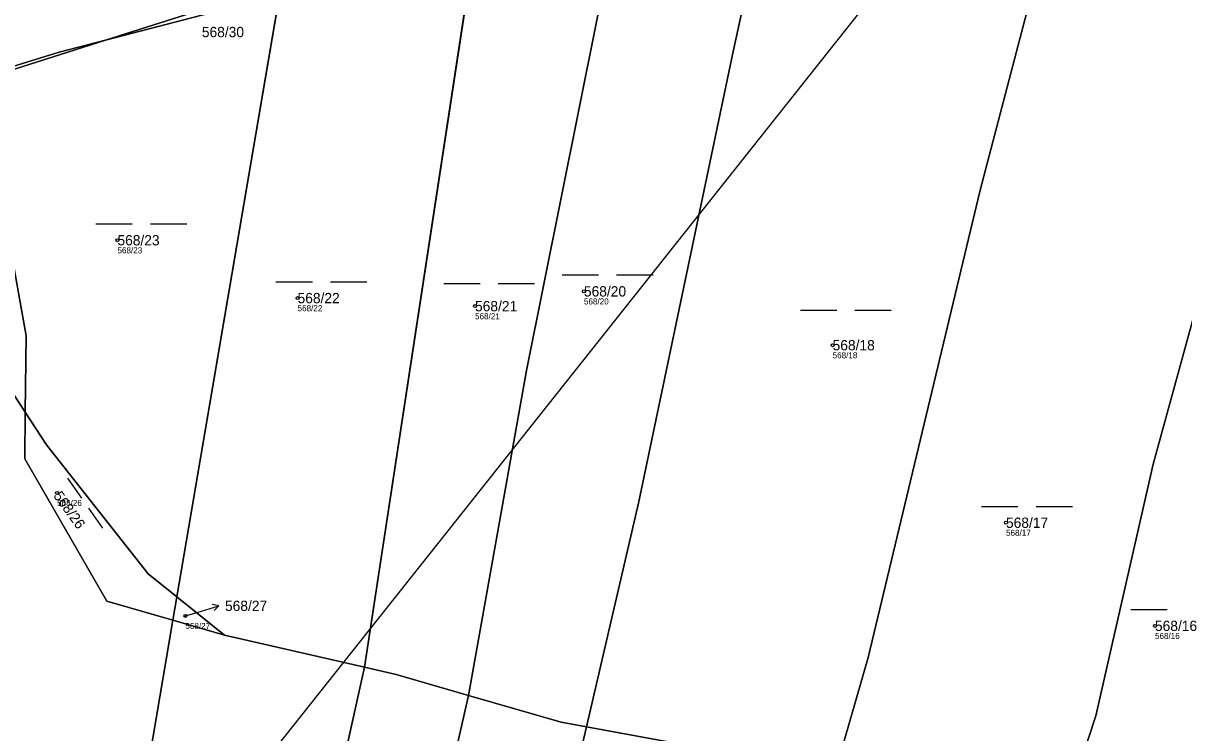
# Model space of a CAD drawing. Extents: x -732749 to -730903, y -1025757 to -1023435.
# Drawn here: x -731803.8 to -731612.3, y -1024340.6 to -1024223.6 of the extents above; entities that cross this region are included whole.
import ezdxf

# ---------------------------------------------------------------- set-up
doc = ezdxf.new("R2010")
doc.units = 0
for name, color, linetype in [('Definiční body', 7, 'Continuous'), ('Hranice parcel', 7, 'Continuous'), ('Parcelní čísla', 7, 'Continuous'), ('Polygon parcely', 7, 'Continuous'), ('Pop  PČ popisy', 7, 'Continuous'), ('Poz předměty', 7, 'Continuous'), ('Značky kultur', 7, 'Continuous')]:
    doc.layers.add(name, color=color, linetype=linetype)

msp = doc.modelspace()

# ---------------------------------------------------------------- linework, layer by layer
at = {"layer": 'Definiční body'}
for centre in [(-731788.21, -1024259.36), (-731711.27, -1024267.79), (-731758.5, -1024268.9), (-731729.23, -1024270.23), (-731670.25, -1024276.67), (-731798.17, -1024301.03), (-731641.65, -1024305.95), (-731777, -1024321.32), (-731617.08, -1024322.96)]:
    msp.add_circle(centre, 0.25, dxfattribs=at)
at = {"layer": 'Hranice parcel'}
for p, q in [((-731729.52, -1024212.19), (-731747.47, -1024329.77)), ((-731761.19, -1024217.13), (-731790.16, -1024226.37)), ((-731761.43, -1024218.53), (-731778.44, -1024318.15)), ((-731779.1, -1024322.02), (-731778.44, -1024318.15)), ((-731778.44, -1024318.15), (-731770.57, -1024324.47)), ((-731779.1, -1024322.02), (-731770.57, -1024324.47)), ((-731770.57, -1024324.47), (-731747.47, -1024329.77)), ((-731747.47, -1024329.77), (-731759.09, -1024382.25)), ((-731735.44, -1024356.95), (-731730.32, -1024334.42)), ((-731715.1, -1024357.61), (-731710.83, -1024339.62)), ((-731710.83, -1024339.62), (-731697.36, -1024342.07))]:
    msp.add_line(p, q, dxfattribs=at)
for points in [[(-731591.95, -1024203.79), (-731617.38, -1024296.29), (-731626.82, -1024337.82), (-731646.57, -1024397.91), (-731664.24, -1024469.88)], [(-731634.3, -1024206.79), (-731645.91, -1024251.08), (-731664.41, -1024328.19), (-731674.52, -1024363.29), (-731680.24, -1024376.54), (-731681.24, -1024379.87)], [(-731706.41, -1024209.34), (-731720.74, -1024280.87), (-731730.32, -1024334.42)], [(-731683.09, -1024211.86), (-731686.67, -1024228.22), (-731702.25, -1024302.71), (-731710.83, -1024339.62)], [(-731761.43, -1024218.53), (-731770.08, -1024221.15), (-731790.16, -1024226.37)], [(-731790.16, -1024226.37), (-731797.81, -1024228.36), (-731825.8, -1024236.96), (-731814.77, -1024270.31), (-731803.41, -1024287.73)], [(-731790.16, -1024226.37), (-731797.6, -1024228.74), (-731806.39, -1024231.54), (-731810.08, -1024237.21), (-731803.28, -1024275.13), (-731803.41, -1024287.73)], [(-731803.41, -1024287.73), (-731803.5, -1024295.39), (-731789.97, -1024318.9), (-731779.1, -1024322.02)], [(-731803.41, -1024287.73), (-731799.91, -1024293.11), (-731783.14, -1024314.37), (-731778.44, -1024318.15)], [(-731791.21, -1024389.06), (-731785.59, -1024360.29), (-731779.1, -1024322.02)], [(-731747.47, -1024329.77), (-731742.25, -1024330.96), (-731730.32, -1024334.42)], [(-731730.32, -1024334.42), (-731715.01, -1024338.86), (-731710.83, -1024339.62)]]:
    msp.add_lwpolyline(points, dxfattribs=at)
at = {"layer": 'Polygon parcely'}
msp.add_lwpolyline([(-731785.59, -1024360.29), (-731779.1, -1024322.02), (-731789.97, -1024318.9), (-731803.5, -1024295.39), (-731803.41, -1024287.73), (-731814.77, -1024270.31), (-731825.8, -1024236.96), (-731797.81, -1024228.36), (-731790.16, -1024226.37), (-731761.19, -1024217.13), (-731757.54, -1024196.91), (-731779.74, -1024202.48), (-731801.63, -1024211.67), (-731837.84, -1024219.89), (-731852.81, -1024217.16), (-731853.6, -1024246.75), (-731852.94, -1024254.38), (-731850.98, -1024269.43), (-731840.81, -1024326.71), (-731842.06, -1024359.44)], dxfattribs=at)
for points in [[(-731681.24, -1024379.87), (-731681.58, -1024388.61), (-731681, -1024402.03), (-731679.07, -1024434.31), (-731671.48, -1024456.9), (-731664.24, -1024469.88), (-731646.57, -1024397.91), (-731626.82, -1024337.82), (-731617.38, -1024296.29), (-731591.95, -1024203.79), (-731620.23, -1024203), (-731634.3, -1024206.79), (-731645.91, -1024251.08), (-731664.41, -1024328.19), (-731674.52, -1024363.29), (-731680.24, -1024376.54)], [(-731664.24, -1024469.88), (-731650.68, -1024494.17), (-731649.35, -1024497.24), (-731648.93, -1024498.21), (-731633.63, -1024425.93), (-731570.87, -1024204.37), (-731591.95, -1024203.79), (-731617.38, -1024296.29), (-731626.82, -1024337.82), (-731646.57, -1024397.91)], [(-731730.32, -1024334.42), (-731715.01, -1024338.86), (-731710.83, -1024339.62), (-731702.25, -1024302.71), (-731686.67, -1024228.22), (-731683.09, -1024211.86), (-731687.18, -1024211.88), (-731696.83, -1024207.67), (-731703.96, -1024208.55), (-731706.41, -1024209.34), (-731720.74, -1024280.87)], [(-731686.67, -1024228.22), (-731702.25, -1024302.71), (-731710.83, -1024339.62), (-731697.36, -1024342.07), (-731686.37, -1024344.07), (-731680.26, -1024350.64), (-731679.65, -1024355.98), (-731678.81, -1024363.23), (-731680.84, -1024376.75), (-731681.21, -1024379.22), (-731681.24, -1024379.87), (-731680.24, -1024376.54), (-731674.52, -1024363.29), (-731664.41, -1024328.19), (-731645.91, -1024251.08), (-731634.3, -1024206.79), (-731652.83, -1024211.78), (-731661.87, -1024211.8), (-731683.09, -1024211.86)], [(-731712.89, -1024211.43), (-731729.52, -1024212.19), (-731747.47, -1024329.77), (-731742.25, -1024330.96), (-731730.32, -1024334.42), (-731720.74, -1024280.87), (-731706.41, -1024209.34)], [(-731770.57, -1024324.47), (-731747.47, -1024329.77), (-731729.52, -1024212.19), (-731742.54, -1024212.78), (-731761.43, -1024218.53), (-731778.44, -1024318.15)], [(-731790.16, -1024226.37), (-731770.08, -1024221.15), (-731761.43, -1024218.53), (-731761.19, -1024217.13)], [(-731770.08, -1024221.15), (-731790.16, -1024226.37), (-731797.6, -1024228.74), (-731806.39, -1024231.54), (-731810.08, -1024237.21), (-731803.28, -1024275.13), (-731803.41, -1024287.73), (-731799.91, -1024293.11), (-731783.14, -1024314.37), (-731778.44, -1024318.15), (-731761.43, -1024218.53)], [(-731825.8, -1024236.96), (-731814.77, -1024270.31), (-731803.41, -1024287.73), (-731803.28, -1024275.13), (-731810.08, -1024237.21), (-731806.39, -1024231.54), (-731797.6, -1024228.74), (-731790.16, -1024226.37), (-731797.81, -1024228.36)], [(-731778.44, -1024318.15), (-731783.14, -1024314.37), (-731799.91, -1024293.11), (-731803.41, -1024287.73), (-731803.5, -1024295.39), (-731789.97, -1024318.9), (-731779.1, -1024322.02)], [(-731779.1, -1024322.02), (-731770.57, -1024324.47), (-731778.44, -1024318.15)], [(-731794.5, -1024400.13), (-731788.59, -1024404.16), (-731774.73, -1024407.46), (-731761.35, -1024380.37), (-731759.09, -1024382.25), (-731747.47, -1024329.77), (-731770.57, -1024324.47), (-731779.1, -1024322.02), (-731785.59, -1024360.29), (-731791.21, -1024389.06)], [(-731730.32, -1024334.42), (-731742.25, -1024330.96), (-731747.47, -1024329.77), (-731759.09, -1024382.25), (-731742.91, -1024386.11), (-731738.65, -1024361.61), (-731736.17, -1024360.15), (-731735.44, -1024356.95)], [(-731715.1, -1024357.61), (-731710.83, -1024339.62), (-731715.01, -1024338.86), (-731730.32, -1024334.42), (-731735.44, -1024356.95), (-731732.05, -1024357.71), (-731730.73, -1024356.93)], [(-731690.52, -1024345.82), (-731695.93, -1024342.86), (-731697.36, -1024342.07), (-731710.83, -1024339.62), (-731715.1, -1024357.61), (-731703.86, -1024358.1), (-731694.82, -1024361.33), (-731692.76, -1024355.18)]]:
    msp.add_lwpolyline(points, close=True, dxfattribs=at)
at = {"layer": 'Pop  PČ popisy'}
for p, q in [((-731774.34, -1024320.52), (-731771.47, -1024319.64)), ((-731771.47, -1024319.64), (-731772.57, -1024319.46)), ((-731771.47, -1024319.64), (-731772.28, -1024320.41)), ((-731777, -1024321.32), (-731774.34, -1024320.52))]:
    msp.add_line(p, q, dxfattribs=at)
at = {"layer": 'Poz předměty'}
msp.add_line((-731632.07, -1024179.24), (-731764.45, -1024345.99), dxfattribs=at)
at = {"layer": 'Značky kultur'}
for p, q in [((-731791.76, -1024256.66), (-731785.76, -1024256.66)), ((-731782.76, -1024256.66), (-731776.76, -1024256.66)), ((-731714.87, -1024265.09), (-731708.87, -1024265.09)), ((-731705.87, -1024265.09), (-731699.87, -1024265.09)), ((-731762.06, -1024266.2), (-731756.06, -1024266.2)), ((-731753.06, -1024266.2), (-731747.06, -1024266.2)), ((-731734.4, -1024266.49), (-731728.4, -1024266.49)), ((-731725.4, -1024266.49), (-731719.4, -1024266.49)), ((-731675.57, -1024270.88), (-731669.57, -1024270.88)), ((-731666.57, -1024270.88), (-731660.57, -1024270.88)), ((-731796.44, -1024298.59), (-731794.13, -1024301.88)), ((-731792.98, -1024303.53), (-731790.67, -1024306.82)), ((-731645.68, -1024303.25), (-731639.68, -1024303.25)), ((-731636.68, -1024303.25), (-731630.68, -1024303.25)), ((-731621.08, -1024320.26), (-731615.08, -1024320.26))]:
    msp.add_line(p, q, dxfattribs=at)

# ---------------------------------------------------------------- texts
at = {"layer": 'Definiční body'}
for s, p in [('568/23', (-731788.21, -1024261.52)), ('568/20', (-731711.27, -1024269.95)), ('568/22', (-731758.5, -1024271.06)), ('568/21', (-731729.23, -1024272.39)), ('568/18', (-731670.25, -1024278.83)), ('568/26', (-731798.17, -1024303.19)), ('568/17', (-731641.65, -1024308.11)), ('568/27', (-731777, -1024323.48)), ('568/16', (-731617.08, -1024325.12))]:
    msp.add_text(s, height=1, dxfattribs=at).set_placement(p)
at = {"layer": 'Parcelní čísla'}
for s, p in [('568/30', (-731774.29, -1024225.87)), ('568/23', (-731788.21, -1024260.21)), ('568/22', (-731758.5, -1024269.75)), ('568/20', (-731711.27, -1024268.64)), ('568/21', (-731729.23, -1024271.08)), ('568/18', (-731670.25, -1024277.52)), ('568/17', (-731641.65, -1024306.8)), ('568/27', (-731770.47, -1024320.51)), ('568/16', (-731617.08, -1024323.81))]:
    msp.add_text(s, height=1.7, dxfattribs=at).set_placement(p)
msp.add_text('568/26', height=1.7, rotation=306, dxfattribs=at).set_placement((-731798.86, -1024301.53))

doc.saveas('drawing.dxf')
